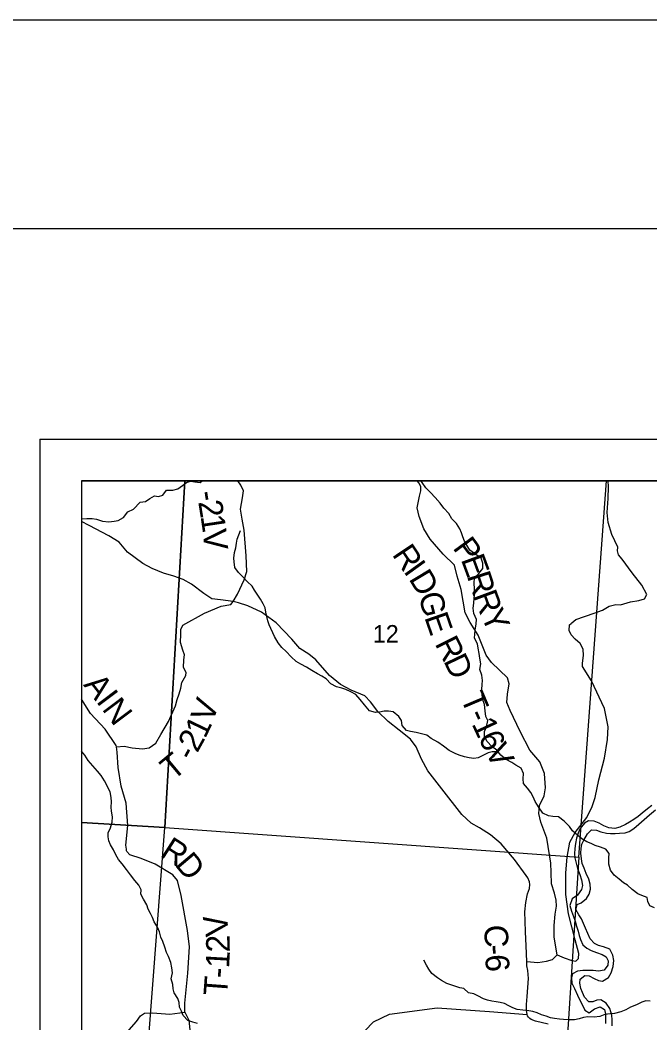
# Model space of a CAD drawing. Extents: x -15 to 405, y -40 to 87.
# Drawn here: x 1.957 to 3.47, y 19.593 to 22 of the extents above; entities that cross this region are included whole.
import ezdxf

# ---------------------------------------------------------------- set-up
doc = ezdxf.new("R2010")
doc.units = 0
for name, color, linetype in [('GM_P_State_Location', 7, 'Continuous'), ('GM_X_Adjacent_County_Text', 7, 'Continuous'), ('GM_X_Airport_Location_Class_2', 7, 'Continuous'), ('GM_X_County', 7, 'Continuous'), ('GM_X_County_Road', 7, 'Continuous'), ('GM_X_Major_Lake_Text', 7, 'Continuous'), ('GM_X_Minor_Lake', 7, 'Continuous'), ('GM_X_Minor_River', 7, 'Continuous'), ('GM_X_Section', 7, 'Continuous'), ('GM_X_Township', 7, 'Continuous'), ('GM_X_Township_Road', 7, 'Continuous'), ('GM_X_Township_Text', 7, 'Continuous')]:
    doc.layers.add(name, color=color, linetype=linetype)

msp = doc.modelspace()

# ---------------------------------------------------------------- linework, layer by layer
at = {"layer": 'GM_P_State_Location'}
for points in [[(2.4688, 20.6047), (2.4793, 20.6222), (2.4951, 20.6571), (2.5015, 20.6768), (2.4999, 20.7147), (2.4955, 20.7758), (2.4905, 20.8023), (2.487, 20.8261), (2.4911, 20.8538), (2.4937, 20.8701), (2.4876, 20.8838), (2.4801, 20.8941)], [(3.1743, 19.7408), (3.2005, 19.7382), (3.2213, 19.7413), (3.2357, 19.7459), (3.2474, 19.7569), (3.2459, 19.7611), (3.2401, 19.7997), (3.2396, 19.827), (3.2422, 19.8547), (3.2455, 19.8736), (3.2447, 19.8884), (3.2409, 19.9047), (3.2332, 19.927), (3.2324, 19.9547), (3.2316, 19.9767), (3.2226, 20.0369), (3.2077, 20.0752), (3.2027, 20.096), (3.2049, 20.115), (3.2162, 20.1385), (3.2192, 20.1575), (3.2168, 20.192), (3.2054, 20.2196), (3.1814, 20.248), (3.1581, 20.2926), (3.1341, 20.343), (3.126, 20.3627), (3.1275, 20.382), (3.1316, 20.407), (3.1277, 20.4218), (3.0897, 20.4585), (3.0764, 20.4763), (3.0577, 20.5236), (3.0379, 20.5542), (3.026, 20.5777), (3.0164, 20.6334), (3.0068, 20.6656), (3.0003, 20.6921), (2.9733, 20.7182), (2.9424, 20.7545), (2.9268, 20.7791), (2.9153, 20.8083), (2.9111, 20.8295), (2.9167, 20.8572), (2.9197, 20.8705), (2.92, 20.8796), (2.9158, 20.889), (2.9112, 20.8941)], [(3.2823, 20.5532), (3.2918, 20.5617), (3.3361, 20.5766), (3.3558, 20.5842), (3.3716, 20.5934), (3.3879, 20.5972), (3.3993, 20.5965), (3.4232, 20.6037), (3.4436, 20.6068), (3.4569, 20.611), (3.4625, 20.6213), (3.4507, 20.644), (3.4275, 20.6739), (3.4031, 20.706), (3.394, 20.717), (3.392, 20.7265), (3.3924, 20.7352), (3.3783, 20.7659), (3.3695, 20.7939), (3.3671, 20.8185), (3.3693, 20.8519), (3.3703, 20.8796), (3.3697, 20.8941)], [(3.2474, 19.7569), (3.2638, 19.7494), (3.282, 19.743), (3.2922, 19.7418), (3.2986, 19.7483), (3.2994, 19.7604), (3.2905, 19.793), (3.2744, 19.8555), (3.2678, 19.9017), (3.2676, 19.9533), (3.2709, 19.9912), (3.2776, 20.0268), (3.2904, 20.05), (3.318, 20.0865), (3.3312, 20.113), (3.3383, 20.1343), (3.3469, 20.1771), (3.3607, 20.2291), (3.3682, 20.2735), (3.3692, 20.3042), (3.3607, 20.3477), (3.3294, 20.4144), (3.3077, 20.4484), (3.3077, 20.4568), (3.3103, 20.4753), (3.3094, 20.4901), (3.3022, 20.5037), (3.29, 20.5143), (3.2805, 20.5249), (3.2759, 20.5351), (3.277, 20.5484), (3.2809, 20.5519), (3.2823, 20.5532)], [(2.1889, 20.2563), (2.2069, 20.2576), (2.2266, 20.2535), (2.2509, 20.2509), (2.2675, 20.2536), (2.283, 20.2647), (2.2951, 20.2852), (2.3136, 20.317), (2.3309, 20.3546), (2.3342, 20.3694), (2.3395, 20.3834), (2.3436, 20.3971), (2.3455, 20.4104), (2.3553, 20.4271), (2.356, 20.4346), (2.3495, 20.446), (2.3506, 20.4646), (2.3521, 20.4767), (2.3479, 20.4881), (2.3425, 20.5066), (2.3432, 20.5266), (2.3432, 20.5267)], [(2.2126, 20.0104), (2.2115, 20.0196), (2.2162, 20.067), (2.2119, 20.1205), (2.2, 20.1617), (2.1927, 20.2061), (2.1906, 20.2432), (2.1889, 20.2563), (2.1878, 20.2593), (2.1616, 20.2981), (2.1263, 20.3363), (2.1045, 20.3705)], [(2.353, 19.6194), (2.3531, 19.6405), (2.3603, 19.713), (2.3643, 19.7759), (2.3592, 19.815), (2.3441, 19.8994), (2.3353, 19.935), (2.3243, 19.949), (2.2821, 19.9743), (2.2483, 19.9883), (2.221, 19.9965), (2.2134, 20.0045), (2.2131, 20.0065), (2.2126, 20.0104)], [(2.2133, 19.5705), (2.2367, 19.5967), (2.2462, 19.6108), (2.256, 19.6168), (2.275, 19.6173), (2.317, 19.6143), (2.353, 19.6194), (2.3622, 19.6), (2.3653, 19.5766)], [(2.7856, 19.5742), (2.806, 19.5958), (2.8443, 19.6145), (2.9591, 19.6296), (3.0842, 19.6212), (3.1748, 19.6138)]]:
    msp.add_lwpolyline(points, dxfattribs=at)
at = {"layer": 'GM_X_Adjacent_County_Text'}
for points in [[(2.1045, 20.8034), (2.1055, 20.8034), (2.118, 20.8042), (2.1305, 20.8042), (2.1407, 20.8019), (2.1555, 20.7974), (2.1703, 20.7959), (2.1832, 20.7975), (2.193, 20.7994), (2.2055, 20.8066), (2.2157, 20.8195), (2.2293, 20.8263), (2.2456, 20.8427), (2.2585, 20.845), (2.2687, 20.8518), (2.2804, 20.8583), (2.2899, 20.8564), (2.3001, 20.8602), (2.3092, 20.8716), (2.3244, 20.872), (2.3361, 20.8754), (2.3471, 20.883), (2.3569, 20.8902), (2.3668, 20.8933), (2.3766, 20.8921), (2.3895, 20.8906), (2.3945, 20.8941)], [(3.0773, 20.304), (3.0807, 20.3191), (3.0758, 20.3286), (3.0742, 20.3426), (3.0727, 20.3574), (3.0681, 20.3714), (3.067, 20.3843), (3.0662, 20.3938), (3.067, 20.4052), (3.0677, 20.415), (3.0658, 20.4283), (3.0612, 20.4419), (3.0635, 20.4548), (3.0616, 20.4685), (3.0597, 20.4802), (3.057, 20.4931), (3.0555, 20.503), (3.0487, 20.5166), (3.049, 20.5261), (3.0498, 20.536), (3.0528, 20.5515), (3.0535, 20.5614), (3.0471, 20.5761), (3.0452, 20.589), (3.047, 20.6004), (3.0478, 20.6137), (3.0493, 20.6251), (3.0489, 20.6353), (3.0477, 20.6486), (3.0489, 20.6615), (3.0591, 20.6721), (3.0685, 20.6842), (3.0685, 20.6967), (3.0643, 20.7089), (3.0514, 20.7172), (3.0374, 20.7278), (3.0302, 20.7399), (3.0249, 20.7494), (3.0203, 20.7596), (3.0177, 20.7698), (3.0135, 20.7793), (3.0055, 20.7918), (2.9945, 20.8032), (2.9869, 20.8157), (2.9748, 20.8289), (2.9661, 20.8403), (2.9539, 20.8539), (2.9433, 20.8664), (2.9319, 20.8778), (2.9228, 20.8903), (2.9204, 20.8941)], [(3.1051, 20.2443), (3.0914, 20.2437), (3.0812, 20.2414), (3.0702, 20.2357), (3.057, 20.2296), (3.0467, 20.2277), (3.0354, 20.2296), (3.0248, 20.2322), (3.0119, 20.2356), (3.002, 20.2398), (2.988, 20.247), (2.9743, 20.2576), (2.9607, 20.267), (2.9448, 20.2757), (2.9342, 20.2837), (2.9209, 20.2874), (2.9088, 20.2905), (2.8948, 20.2927), (2.8853, 20.295), (2.8747, 20.3071), (2.8731, 20.3188), (2.8667, 20.3287), (2.8534, 20.3397), (2.8417, 20.3415), (2.8318, 20.3419), (2.8208, 20.3392), (2.811, 20.3385), (2.7962, 20.3426), (2.7844, 20.3566), (2.7738, 20.3695), (2.7636, 20.3816), (2.7515, 20.388), (2.7397, 20.3937), (2.7302, 20.3971), (2.717, 20.4001), (2.7037, 20.4069), (2.6923, 20.419), (2.6817, 20.4255), (2.6719, 20.4315), (2.6578, 20.4391), (2.6449, 20.447), (2.6317, 20.4542), (2.6207, 20.461), (2.6086, 20.472), (2.5964, 20.4845), (2.5862, 20.494), (2.5774, 20.5057), (2.5683, 20.5205), (2.5554, 20.5485), (2.552, 20.5587), (2.5497, 20.5686), (2.5478, 20.5788), (2.5455, 20.5894), (2.5414, 20.5989), (2.5345, 20.6107), (2.5284, 20.6201), (2.5205, 20.6323), (2.5144, 20.6417), (2.5026, 20.6531), (2.4928, 20.6633), (2.4818, 20.6743), (2.4731, 20.6864), (2.4712, 20.6997), (2.4708, 20.7091), (2.4726, 20.7224), (2.4757, 20.7338), (2.4772, 20.7448), (2.479, 20.7547), (2.4828, 20.7649), (2.4866, 20.7748)], [(3.4809, 19.8697), (3.4695, 19.8742), (3.4646, 19.8852), (3.463, 19.8947), (3.4505, 19.8989), (3.4407, 19.9034), (3.4274, 19.9136), (3.416, 19.9242), (3.4066, 19.9299), (3.3963, 19.9386), (3.3842, 19.9477), (3.3755, 19.9602), (3.3713, 19.9746), (3.3709, 19.9897), (3.3716, 20), (3.3637, 20.0106), (3.3508, 20.0151), (3.3383, 20.0193), (3.3284, 20.0242), (3.3186, 20.0276), (3.3064, 20.0351), (3.297, 20.0431), (3.2841, 20.0544), (3.2765, 20.065), (3.264, 20.0772), (3.2503, 20.0881), (3.2363, 20.0889), (3.2264, 20.09), (3.2128, 20.0964), (3.2022, 20.1116), (3.1942, 20.1248), (3.1893, 20.1362), (3.1839, 20.146), (3.176, 20.157), (3.1661, 20.1676), (3.1657, 20.179), (3.1661, 20.1919), (3.1608, 20.2051), (3.1479, 20.2119), (3.138, 20.2184), (3.1244, 20.2256), (3.1119, 20.2358), (3.102, 20.2483), (3.0899, 20.2566), (3.0789, 20.2691), (3.0728, 20.2797), (3.0728, 20.293), (3.0773, 20.304)], [(2.3834, 19.5918), (2.3725, 19.5952), (2.36, 19.599), (2.3486, 19.6115), (2.3448, 19.6217), (2.3398, 19.6316), (2.3391, 19.6425), (2.336, 19.6524), (2.3277, 19.6653), (2.3246, 19.6755), (2.3242, 19.6854), (2.3204, 19.6994), (2.3231, 19.7134), (2.3219, 19.7255), (2.3193, 19.7384), (2.3139, 19.7532), (2.3086, 19.7627), (2.3052, 19.7752), (2.2999, 19.7888), (2.2953, 19.7994), (2.2919, 19.8119), (2.287, 19.8229), (2.2794, 19.8358), (2.2756, 19.8464), (2.2703, 19.8562), (2.2653, 19.8661), (2.2615, 19.8767), (2.2539, 19.8907), (2.2475, 19.9028), (2.2478, 19.9127), (2.2425, 19.9244), (2.233, 19.935), (2.2228, 19.9487), (2.2129, 19.9619), (2.2023, 19.9756), (2.194, 19.9854), (2.1871, 19.9968), (2.1818, 20.0085), (2.1746, 20.0206), (2.1708, 20.0301), (2.1685, 20.04), (2.1685, 20.0494), (2.1746, 20.0619), (2.1787, 20.0748), (2.1791, 20.0881), (2.1768, 20.1014), (2.1764, 20.1109), (2.1771, 20.1241), (2.1764, 20.1344), (2.1737, 20.148), (2.16, 20.1745), (2.1524, 20.187), (2.1433, 20.1972), (2.1323, 20.2105), (2.121, 20.223), (2.1126, 20.2362), (2.1045, 20.2452)], [(3.4702, 19.6456), (3.4603, 19.6464), (3.4501, 19.643), (3.4376, 19.6365), (3.4232, 19.6312), (3.4122, 19.6247), (3.4001, 19.6198), (3.385, 19.6159), (3.3744, 19.6152), (3.3615, 19.6136), (3.3494, 19.6087), (3.3361, 19.6075), (3.321, 19.6083), (3.31, 19.6067), (3.2997, 19.6033), (3.2884, 19.6007), (3.2747, 19.6006), (3.2626, 19.6018), (3.2528, 19.6025), (3.241, 19.6044), (3.2308, 19.6055), (3.2209, 19.6097), (3.2092, 19.6131), (3.199, 19.6176), (3.1887, 19.6206), (3.174, 19.6229), (3.1645, 19.624), (3.1509, 19.6255), (3.141, 19.6293), (3.1311, 19.6342), (3.1209, 19.6402), (3.1103, 19.6425), (3.1008, 19.6444), (3.0902, 19.6455), (3.08, 19.6481), (3.0701, 19.6511), (3.0569, 19.6583), (3.0466, 19.6629), (3.0345, 19.6655), (3.0228, 19.6757), (3.0133, 19.678), (3.0038, 19.681), (2.9921, 19.6852), (2.9818, 19.6882), (2.9693, 19.695), (2.9595, 19.7018), (2.9462, 19.7124), (2.939, 19.7222), (2.9333, 19.7317), (2.9272, 19.7438)]]:
    msp.add_lwpolyline(points, dxfattribs=at)
at = {"layer": 'GM_X_Airport_Location_Class_2'}
for points in [[(2.3528, 20.8941), (2.1045, 20.8941), (2.1045, 20.0746), (2.305, 20.0624)], [(3.3652, 20.8941), (2.3528, 20.8941), (2.305, 20.0624), (3.2993, 19.991)], [(2.1045, 20.0746), (2.1045, 19.0554), (2.2274, 19.0471), (2.305, 20.0624)], [(2.305, 20.0624), (3.2993, 19.991), (3.2339, 18.977), (2.2274, 19.0471)]]:
    msp.add_lwpolyline(points, close=True, dxfattribs=at)
msp.add_lwpolyline([(4.2782, 19.3362), (4.2938, 19.625), (4.3074, 19.8277), (4.3179, 19.9839), (4.3446, 20.381), (4.3685, 20.7867), (4.3817, 20.8941), (2.1045, 20.8941), (2.1045, 14.9438)], dxfattribs=at)
at = {"layer": 'GM_X_County'}
msp.add_lwpolyline([(1.4934, 21.5), (33.4934, 21.5), (33.4934, 0.5), (1.4934, 0.5)], close=True, dxfattribs=at)
at = {"layer": 'GM_X_Major_Lake_Text'}
msp.add_lwpolyline([(2.3432, 20.5267), (2.3435, 20.5373), (2.3481, 20.5483), (2.4003, 20.5765), (2.4404, 20.5933), (2.4635, 20.5979), (2.4688, 20.6047)], dxfattribs=at)
at = {"layer": 'GM_X_Section'}
msp.add_lwpolyline([(-0.0066, 0), (33.9934, 0), (33.9934, 22), (-0.0066, 22)], close=True, dxfattribs=at)
at = {"layer": 'GM_X_Township'}
for p, q in [((2.0045, 20.9941), (9.0045, 20.9941)), ((2.0045, 20.9941), (2.0045, 13.9941)), ((2.1045, 20.8941), (2.1045, 14.0941)), ((2.1045, 20.8941), (8.9045, 20.8941)), ((2.1045, 20.8941), (2.1045, 14.0941)), ((2.1045, 20.8941), (8.9045, 20.8941))]:
    msp.add_line(p, q, dxfattribs=at)
at = {"layer": 'GM_X_Township_Road'}
for points in [[(3.4742, 20.1148), (3.4643, 20.1072), (3.4514, 20.0966), (3.4419, 20.089), (3.4316, 20.0818), (3.421, 20.075), (3.4115, 20.0693), (3.3974, 20.0632), (3.3853, 20.0602), (3.3712, 20.0614), (3.3594, 20.0663), (3.3477, 20.0728), (3.3359, 20.0777), (3.3222, 20.0781), (3.3127, 20.0724), (3.3025, 20.0603), (3.2975, 20.0489), (3.2937, 20.0364), (3.291, 20.0239), (3.2895, 20.0117), (3.2884, 19.9996), (3.2899, 19.9897), (3.2963, 19.9639), (3.3012, 19.9499), (3.3058, 19.9366), (3.3076, 19.9233), (3.3054, 19.9138), (3.2962, 19.9002), (3.2833, 19.8911), (3.2772, 19.8755), (3.2814, 19.8615), (3.2867, 19.8489), (3.2905, 19.8379), (3.2939, 19.8254), (3.2973, 19.814), (3.3003, 19.8034), (3.3033, 19.7939), (3.3086, 19.781), (3.3185, 19.773), (3.3284, 19.7673), (3.3416, 19.7624), (3.3553, 19.7578), (3.3648, 19.7521), (3.3697, 19.7427), (3.369, 19.732), (3.3602, 19.7203), (3.3465, 19.718), (3.3336, 19.7192), (3.3207, 19.7195), (3.3086, 19.7196), (3.2957, 19.718), (3.2839, 19.7112), (3.2812, 19.7017), (3.2827, 19.6888), (3.2884, 19.6759), (3.2956, 19.66), (3.302, 19.6467), (3.3085, 19.6342), (3.3134, 19.6243), (3.324, 19.6179), (3.3369, 19.627), (3.3506, 19.6319), (3.3609, 19.6258), (3.3628, 19.6152), (3.3631, 19.6049), (3.3631, 19.5917)], [(3.3794, 19.5867), (3.3791, 19.6007), (3.3783, 19.6117), (3.3734, 19.6281), (3.3651, 19.641), (3.3518, 19.6486), (3.3423, 19.6478), (3.3328, 19.644), (3.3233, 19.6444), (3.3131, 19.6554), (3.3078, 19.6664), (3.3036, 19.6759), (3.3017, 19.6888), (3.3025, 19.6983), (3.3139, 19.7074), (3.3237, 19.7063), (3.3359, 19.7002), (3.3461, 19.6952), (3.356, 19.6937), (3.3704, 19.7024), (3.3765, 19.7138), (3.3815, 19.729), (3.383, 19.7434), (3.3811, 19.7559), (3.3736, 19.7703), (3.3587, 19.7764), (3.3462, 19.7795), (3.3364, 19.7844), (3.3261, 19.7954), (3.3204, 19.8079), (3.3151, 19.8205), (3.3102, 19.8322), (3.3057, 19.8429), (3.2992, 19.8527), (3.292, 19.8656), (3.2951, 19.8778), (3.3049, 19.8819), (3.3179, 19.8918), (3.3236, 19.9028), (3.3274, 19.9146), (3.3266, 19.9267), (3.3229, 19.9388), (3.3164, 19.9517), (3.3119, 19.965), (3.3073, 19.9764), (3.3054, 19.9874), (3.3043, 20.0007), (3.3047, 20.0117), (3.3062, 20.0223), (3.3108, 20.0322), (3.3199, 20.047), (3.3294, 20.0565), (3.3416, 20.0557), (3.3518, 20.0523), (3.3655, 20.0485), (3.375, 20.0477), (3.386, 20.0477), (3.3966, 20.0484), (3.4107, 20.0496), (3.4202, 20.0526), (3.4316, 20.0602), (3.443, 20.07), (3.4559, 20.0818), (3.4688, 20.0928), (3.4829, 20.1045)]]:
    msp.add_lwpolyline(points, dxfattribs=at)
at = {"layer": 'GM_X_Township_Text'}
msp.add_lwpolyline([(3.2253, 19.5901), (3.1953, 19.5976), (3.1846, 19.6017), (3.1811, 19.6041), (3.178, 19.6069), (3.1761, 19.6103), (3.1748, 19.6138), (3.1733, 19.6238), (3.1733, 19.6376), (3.175, 19.6566), (3.1779, 19.6999), (3.1763, 19.7192), (3.1743, 19.7305), (3.1743, 19.7408), (3.1723, 19.7783), (3.1707, 19.812), (3.1699, 19.8378), (3.1698, 19.8598), (3.172, 19.8822), (3.1761, 19.903), (3.1806, 19.9163), (3.1814, 19.9255), (3.1805, 19.9323), (3.1763, 19.9418), (3.1725, 19.9474), (3.1447, 19.9856), (3.1128, 20.0234), (3.0873, 20.0446), (3.0607, 20.0619), (3.0402, 20.0729), (3.0185, 20.0937), (2.9702, 20.155), (2.9363, 20.1981), (2.9211, 20.2265), (2.9085, 20.2556), (2.8951, 20.2745), (2.8678, 20.2957), (2.8416, 20.3169), (2.8165, 20.341), (2.7989, 20.3637), (2.7856, 20.3785), (2.7522, 20.3921), (2.7268, 20.4056), (2.7006, 20.4268), (2.6675, 20.465), (2.6507, 20.4786), (2.6291, 20.4922), (2.6101, 20.5145), (2.572, 20.5534), (2.5371, 20.5791), (2.5041, 20.5942), (2.4821, 20.6017), (2.4688, 20.6047), (2.4384, 20.6084), (2.418, 20.6114), (2.3986, 20.6239), (2.3686, 20.6462), (2.3488, 20.6575), (2.3268, 20.6658), (2.3014, 20.6725), (2.2745, 20.6838), (2.2521, 20.6959), (2.2152, 20.7231), (2.1954, 20.7469), (2.1703, 20.7624), (2.1229, 20.7869), (2.1045, 20.7967)], dxfattribs=at)

# ---------------------------------------------------------------- texts
at = {"layer": 'GM_X_County_Road'}
msp.add_text('12', height=0.04186, rotation=0, dxfattribs=at).set_placement((2.8044, 20.5063))
at = {"layer": 'GM_X_Minor_Lake'}
for s, rotation, p in [('C', 271.413, (3.0721, 19.8284)), ('-', 272.3411, (3.0733, 19.7808)), ('6', 272.8938, (3.0743, 19.7569))]:
    msp.add_text(s, height=0.0568, rotation=rotation, dxfattribs=at).set_placement(p)
at = {"layer": 'GM_X_Minor_River'}
for s, rotation, p in [('-', 278.9539, (2.3813, 20.8671)), ('2', 279.0366, (2.385, 20.844)), ('1', 278.5135, (2.3905, 20.8096)), ('V', 275.9484, (2.3956, 20.7756)), ('P', 306.2475, (2.9947, 20.733)), ('R', 303.846, (2.8494, 20.7176)), ('I', 305.7675, (2.8766, 20.6772)), ('E', 290.2065, (3.0154, 20.7058)), ('D', 301.0562, (2.8896, 20.6593)), ('R', 287.9413, (3.0298, 20.6665)), ('G', 284.4171, (2.9137, 20.6204)), ('R', 290.3083, (3.045, 20.6197)), ('E', 289.1637, (2.9276, 20.5671)), ('Y', 294.2716, (3.0628, 20.572)), ('R', 296.5234, (2.9525, 20.5039)), ('D', 295.5191, (2.9732, 20.4624)), ('A', 307.7529, (2.108, 20.4044)), ('I', 306.948, (2.1385, 20.3651)), ('T', 292.9634, (3.0141, 20.3738)), ('N', 306.9391, (2.1525, 20.3464)), ('V', 70.4916, (2.4191, 20.3114)), ('-', 293.7212, (3.031, 20.3339)), ('1', 64.3989, (2.4015, 20.2738)), ('1', 294.9379, (3.041, 20.3113)), ('2', 60.9044, (2.3827, 20.2398)), ('6', 296.3977, (3.0564, 20.2782)), ('V', 297.472, (3.0725, 20.2458)), ('T', 39.9021, (2.3243, 20.1733)), ('-', 62.5275, (2.3722, 20.2195)), ('R', 327.4022, (2.2913, 19.9948)), ('D', 310.1335, (2.3272, 19.9726)), ('V', 98.8912, (2.4599, 19.8068)), ('2', 90.6345, (2.4611, 19.7629)), ('1', 86.7223, (2.459, 19.7237)), ('-', 85.9377, (2.4572, 19.6996)), ('T', 85.7535, (2.4541, 19.657))]:
    msp.add_text(s, height=0.0568, rotation=rotation, dxfattribs=at).set_placement(p)

doc.saveas('drawing.dxf')
